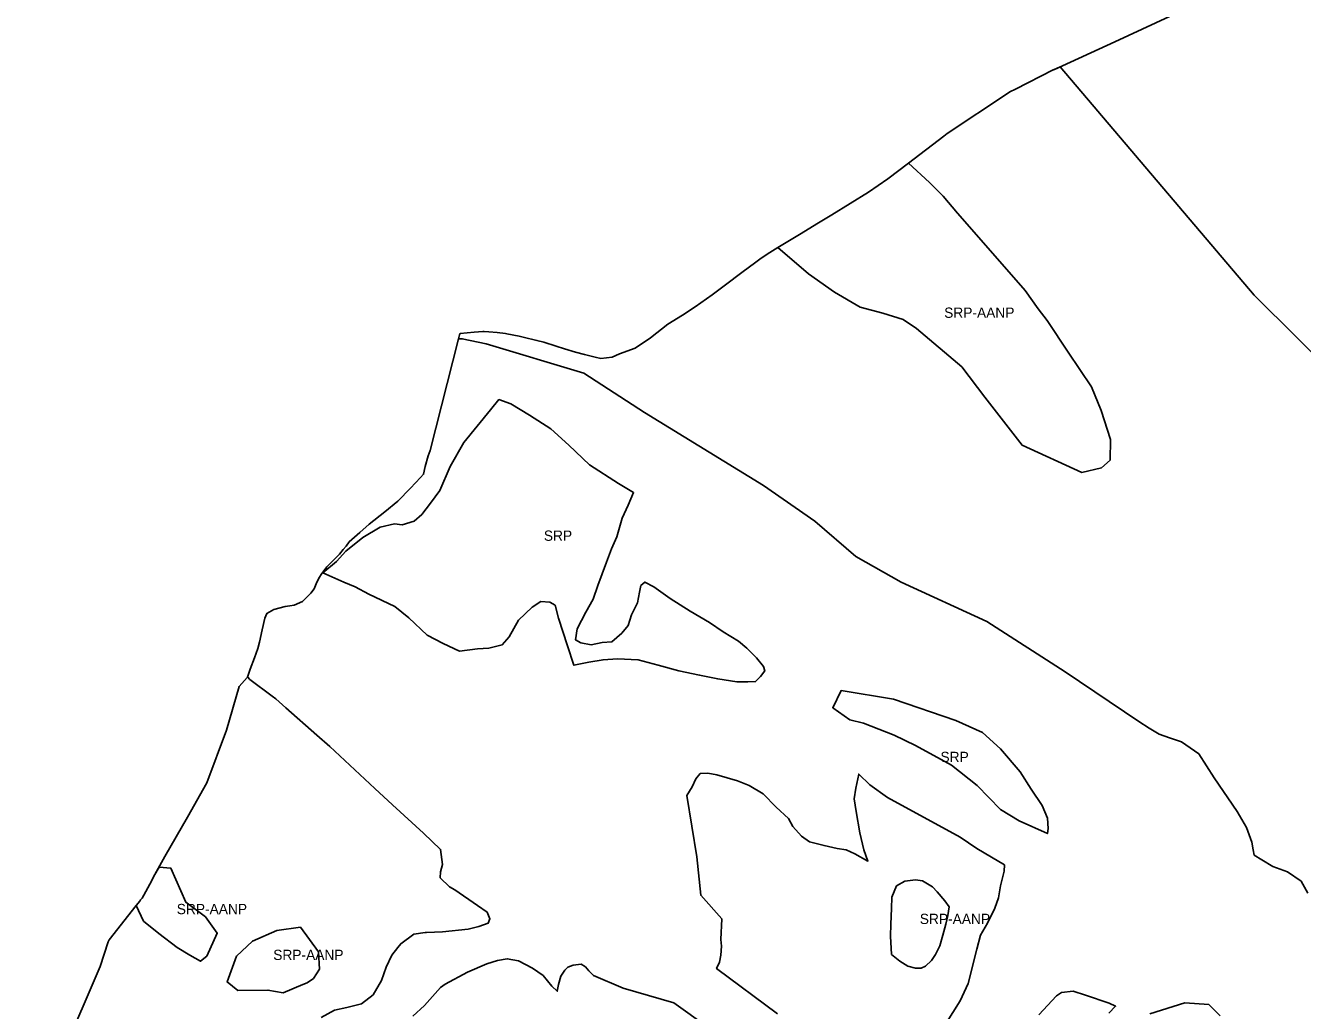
# Model space of a CAD drawing. Extents: x 598968 to 613553, y 4409678 to 4430833.
# Drawn here: x 602211 to 603701, y 4424786 to 4425936 of the extents above; entities that cross this region are included whole.
import ezdxf

# ---------------------------------------------------------------- set-up
doc = ezdxf.new("R2010")
doc.units = 0
doc.layers.add('Sòl Rústic Protegit', color=7, linetype='Continuous')
doc.layers.add('Sòl Rústic Protegit - Alt Nivell de Protecció', color=7, linetype='Continuous')

msp = doc.modelspace()

# ---------------------------------------------------------------- linework, layer by layer
at = {"layer": 'Sòl Rústic Protegit'}
for points in [[(603545.8201, 4425946.0202), (603481.9701, 4425916.7302), (603411.6801, 4425884.5102), (603410.2183, 4425883.7712), (603410.3947, 4425883.8527), (603418.3557, 4425887.5324), (603644.4825, 4425621.0352), (603844.5465, 4425422.5376)], [(603844.5465, 4425422.5376), (603644.4825, 4425621.0352), (603418.3557, 4425887.5324), (603410.3947, 4425883.8527), (603410.2183, 4425883.7712), (603366.1539, 4425861.4938), (603359.5401, 4425858.1502), (603356.6447, 4425856.2272), (603286.4169, 4425809.5868), (603282.2863, 4425806.6126), (603240.9853, 4425775.01), (603241.0551, 4425775.0098), (603265.8051, 4425752.5098), (603281.4927, 4425736.5098), (603298.5551, 4425716.5098), (603350.4301, 4425657.0098), (603377.3051, 4425626.5098), (603392.4927, 4425605.0098), (603402.9927, 4425591.5098), (603427.4927, 4425554.5098), (603454.6177, 4425514.0098), (603466.1177, 4425486.5098), (603477.0551, 4425452.5098), (603476.3677, 4425428.5098), (603466.3051, 4425419.5098), (603443.4301, 4425414.0098), (603373.6801, 4425446.0098), (603330.2427, 4425502.0098), (603303.2427, 4425537.5098), (603250.4927, 4425582.0098), (603234.9301, 4425592.5098), (603211.1177, 4425600.0098), (603184.7427, 4425607.0098), (603154.9301, 4425624.5098), (603124.4301, 4425646.0098), (603088.5511, 4425676.4602), (603076.0301, 4425668.9502), (603067.7601, 4425662.8802), (603067.5049, 4425662.9338), (603062.9217, 4425659.5356), (603046.6093, 4425647.5358), (603027.4845, 4425633.036), (603012.1097, 4425621.5362), (602992.3601, 4425607.5364), (602977.2977, 4425597.5366), (602960.4229, 4425587.0368), (602940.2357, 4425571.037), (602922.2983, 4425559.0372), (602903.6897, 4425552.6712), (602895.1401, 4425548.7502), (602882.0901, 4425546.8902), (602875.5959, 4425548.5336), (602869.4237, 4425550.0374), (602863.1437, 4425551.6846), (602852.6501, 4425554.3402), (602839.8661, 4425558.4694), (602829.7987, 4425561.5374), (602815.6737, 4425566.0374), (602807.4425, 4425568.1616), (602791.3609, 4425572.0236), (602786.8613, 4425573.0376), (602772.3659, 4425575.961), (602770.9855, 4425576.1732), (602760.9239, 4425577.5376), (602751.4863, 4425578.0376), (602745.7745, 4425578.453), (602744.3153, 4425578.516), (602734.0851, 4425577.7686), (602718.0901, 4425576.3402), (602717.2357, 4425574.5794), (602716.0693, 4425569.9966), (602716.3677, 4425570.0102), (602720.2427, 4425570.0102), (602748.2427, 4425564.0102), (602862.1177, 4425530.0102), (602933.0551, 4425484.0102), (603071.9301, 4425399.0102), (603131.8677, 4425357.0102), (603179.8049, 4425316.0102), (603232.7427, 4425286.0102), (603332.6799, 4425240.0102), (603423.9927, 4425181.5102), (603509.9299, 4425123.5102), (603521.9301, 4425115.5102), (603533.9301, 4425108.5102), (603545.8677, 4425104.5102), (603559.8677, 4425099.5102), (603579.8675, 4425085.5102), (603597.8677, 4425057.5102), (603624.8051, 4425018.5102), (603635.8049, 4424999.5102), (603641.8049, 4424982.5102), (603643.6177, 4424973.5102), (603644.8051, 4424967.5102), (603653.4301, 4424962.0102), (603666.4301, 4424954.0102), (603683.3675, 4424948.0102), (603699.3677, 4424937.0102), (603707.3677, 4424923.0102)], [(602555.4927, 4424778.0102), (602571.2427, 4424786.5102), (602585.6177, 4424789.5102), (602602.6801, 4424794.0102), (602616.4301, 4424804.5102), (602625.9925, 4424821.0102), (602631.4927, 4424836.5102), (602638.3051, 4424850.5102), (602645.2425, 4424859.5102), (602648.6177, 4424864.0102), (602663.6801, 4424875.0102), (602676.8677, 4424877.0102), (602678.6801, 4424877.0102), (602697.1801, 4424878.0102), (602727.3051, 4424881.0102), (602739.6801, 4424884.0102), (602750.6177, 4424888.0102), (602752.6801, 4424893.0102), (602749.2427, 4424901.0102), (602738.3051, 4424908.5102), (602711.5551, 4424927.0102), (602705.4301, 4424930.5102), (602694.3677, 4424941.0102), (602695.0551, 4424948.0102), (602697.1177, 4424956.5102), (602695.0551, 4424974.0102), (602675.1801, 4424993.0102), (602638.9299, 4425026.0102), (602618.3677, 4425045.0102), (602565.6801, 4425094.0102), (602550.6177, 4425107.5102), (602514.5551, 4425139.5102), (602502.6801, 4425150.0102), (602498.3049, 4425153.0102), (602472.5551, 4425172.5102), (602469.9301, 4425175.0102), (602469.6455, 4425175.3114), (602469.3669, 4425174.5428), (602460.0161, 4425164.1266), (602445.2801, 4425113.1102), (602422.1801, 4425051.7102), (602399.4801, 4425011.9102), (602373.1801, 4424965.8102), (602361.6557, 4424944.7108), (602366.5551, 4424953.5098), (602380.3051, 4424952.0098), (602397.8051, 4424912.5098), (602420.5551, 4424895.5098), (602434.4301, 4424876.5098), (602422.2427, 4424849.5098), (602414.6801, 4424843.5098), (602402.4301, 4424850.5098), (602387.4927, 4424859.5098), (602366.0551, 4424876.0098), (602348.4927, 4424890.5098), (602339.8051, 4424908.5098), (602339.7847, 4424908.5098), (602308.1801, 4424868.5102), (602307.1645, 4424866.356), (602297.8713, 4424837.5464), (602210.6239, 4424634.5486)], [(603284.4927, 4424770.0102), (603301.5549, 4424797.5102), (603310.9299, 4424817.5102), (603320.9927, 4424857.5102), (603325.1177, 4424874.0102), (603333.3051, 4424888.0102), (603342.1175, 4424905.5102), (603346.2427, 4424917.5102), (603348.6177, 4424931.5102), (603352.6801, 4424948.5102), (603353.3049, 4424956.0102), (603337.9927, 4424965.0102), (603320.9927, 4424975.0102), (603301.6177, 4424988.5102), (603216.6801, 4425034.5102), (603196.1177, 4425049.5102), (603183.1801, 4425062.0102), (603179.6801, 4425045.5102), (603177.8677, 4425033.0102), (603180.2425, 4425018.5102), (603184.3675, 4424993.5102), (603189.0551, 4424973.5102), (603193.7427, 4424960.5102), (603178.4925, 4424969.0102), (603168.4927, 4424973.5102), (603157.9301, 4424975.0102), (603142.6177, 4424978.5102), (603125.6175, 4424983.0102), (603116.1799, 4424989.5102), (603106.1801, 4425001.0102), (603100.9301, 4425010.0102), (603086.8049, 4425023.5102), (603071.5551, 4425039.0102), (603055.1177, 4425048.5102), (603041.5551, 4425054.0102), (603017.4927, 4425061.0102), (603006.9301, 4425063.0102), (602998.1177, 4425062.5102), (602992.8049, 4425056.5102), (602988.6801, 4425047.0102), (602982.3677, 4425037.0102), (602993.9927, 4424965.5102), (602998.7425, 4424920.5102), (603023.4301, 4424893.0102), (603022.0551, 4424869.0102), (603022.7427, 4424861.0102), (603022.0551, 4424850.5102), (603020.6801, 4424842.5102), (603017.2425, 4424835.0102), (603088.3051, 4424782.0102)], [(603006.8677, 4424766.5102), (602967.1177, 4424795.0102), (602908.2427, 4424812.0102), (602873.6177, 4424827.0102), (602868.1177, 4424832.5102), (602863.9927, 4424837.0102), (602859.2425, 4424840.0102), (602849.6177, 4424839.0102), (602843.4925, 4424836.5102), (602840.0551, 4424833.0102), (602835.2427, 4424826.0102), (602832.4927, 4424816.5102), (602831.1799, 4424808.5102), (602824.9927, 4424814.5102), (602814.7427, 4424827.0102), (602802.3677, 4424835.5102), (602785.9301, 4424844.0102), (602772.9301, 4424846.5102), (602761.3049, 4424844.5102), (602748.9927, 4424840.5102), (602726.3675, 4424831.0102), (602700.3677, 4424817.0102), (602694.9301, 4424813.0102), (602676.4301, 4424792.0102), (602662.7425, 4424779.5102)], [(603474.9299, 4424783.0102), (603482.8051, 4424791.0102), (603475.4927, 4424794.5102), (603447.8677, 4424804.0102), (603433.1801, 4424808.5102), (603419.6799, 4424807.0102), (603413.7425, 4424803.0102), (603393.1799, 4424781.0102)], [(603604.8051, 4424780.0102), (603591.8049, 4424793.0102), (603563.8677, 4424795.0102), (603522.8675, 4424782.0102)]]:
    msp.add_lwpolyline(points, dxfattribs=at)
for points in [[(602907.1175, 4425360.5102), (602914.0549, 4425376.0102), (602920.3051, 4425390.5102), (602902.8051, 4425401.0102), (602868.8677, 4425423.0102), (602844.8675, 4425446.0102), (602823.8675, 4425465.0102), (602798.9301, 4425481.0102), (602777.0549, 4425494.0102), (602763.1177, 4425499.0102), (602753.1177, 4425487.0102), (602722.2427, 4425449.0102), (602706.3051, 4425421.0102), (602694.3051, 4425393.0102), (602683.3049, 4425378.0102), (602673.3051, 4425365.0102), (602664.3051, 4425357.0102), (602650.3677, 4425353.0102), (602641.3675, 4425354.0102), (602624.3677, 4425350.0102), (602604.3677, 4425338.0102), (602584.4301, 4425322.0102), (602573.4301, 4425310.0102), (602557.7425, 4425297.0102), (602557.4927, 4425297.0102), (602581.9299, 4425286.0102), (602595.4927, 4425280.5102), (602611.4301, 4425272.0102), (602641.7425, 4425257.5102), (602658.1799, 4425244.5102), (602679.3677, 4425224.0102), (602697.8677, 4425214.5102), (602717.0551, 4425205.5102), (602738.2425, 4425208.0102), (602751.2427, 4425209.0102), (602766.9927, 4425213.0102), (602775.2425, 4425222.0102), (602786.1801, 4425241.5102), (602801.9301, 4425257.0102), (602812.1801, 4425263.5102), (602822.4925, 4425262.5102), (602828.6177, 4425259.0102), (602832.7427, 4425244.0102), (602842.9927, 4425211.5102), (602850.7427, 4425189.0102), (602858.3051, 4425190.5102), (602868.1177, 4425192.5102), (602884.7425, 4425195.5102), (602901.4301, 4425196.5102), (602925.4927, 4425195.5102), (602949.0549, 4425189.0102), (602973.1799, 4425182.5102), (602997.3049, 4425177.5102), (603018.5551, 4425173.0102), (603040.9301, 4425169.5102), (603053.5551, 4425169.5102), (603062.7425, 4425170.0102), (603068.4927, 4425176.0102), (603073.6801, 4425182.5102), (603071.9301, 4425187.5102), (603063.8677, 4425197.5102), (603052.4301, 4425209.0102), (603042.6801, 4425217.0102), (603024.8677, 4425228.0102), (603008.7427, 4425239.0102), (602986.3677, 4425252.0102), (602962.8677, 4425267.0102), (602943.8675, 4425280.5102), (602933.5551, 4425286.0102), (602928.9301, 4425282.0102), (602927.2427, 4425274.5102), (602924.9299, 4425262.0102), (602918.0551, 4425248.0102), (602914.0549, 4425235.5102), (602906.5551, 4425226.5102), (602895.0551, 4425216.5102), (602883.6177, 4425215.5102), (602870.9927, 4425213.0102), (602858.9301, 4425215.0102), (602852.6177, 4425218.5102), (602854.3049, 4425231.5102), (602864.6801, 4425251.0102), (602873.2425, 4425266.0102), (602878.4299, 4425282.0102), (602888.7427, 4425309.5102), (602894.4925, 4425325.0102), (602900.8049, 4425339.0102)], [(603404.3049, 4424998.5102), (603403.3049, 4425010.5102), (603397.3049, 4425025.5102), (603384.3051, 4425044.5102), (603371.3677, 4425064.5102), (603348.3675, 4425091.5102), (603327.3675, 4425110.5102), (603296.4301, 4425124.5102), (603223.4927, 4425149.5102), (603162.5551, 4425159.5102), (603152.6801, 4425139.5102), (603172.5549, 4425125.5102), (603188.5549, 4425121.5102), (603224.4927, 4425107.5102), (603249.4927, 4425095.5102), (603291.4299, 4425072.5102), (603321.4299, 4425048.5102), (603348.3675, 4425020.5102), (603370.3677, 4425007.5102), (603403.3049, 4424992.5102)], [(603255.8677, 4424835.5102), (603249.3677, 4424835.5102), (603240.5551, 4424838.0102), (603231.1801, 4424843.5102), (603221.1801, 4424851.5102), (603219.9927, 4424873.0102), (603220.6177, 4424887.0102), (603221.1801, 4424905.0102), (603221.7427, 4424918.5102), (603227.0549, 4424931.5102), (603237.0551, 4424937.0102), (603249.3677, 4424938.5102), (603257.6177, 4424937.5102), (603269.3675, 4424930.5102), (603274.6801, 4424924.5102), (603283.4301, 4424914.0102), (603288.7427, 4424907.0102), (603286.9927, 4424897.0102), (603284.6177, 4424887.0102), (603281.1177, 4424874.0102), (603277.6177, 4424861.5102), (603272.8675, 4424851.5102), (603268.1801, 4424844.5102), (603261.1177, 4424838.0102)], [(602534.1801, 4424816.5098), (602511.4301, 4424806.5098), (602493.4301, 4424810.0098), (602458.3051, 4424809.5098), (602445.9301, 4424819.5098), (602456.7427, 4424849.5098), (602475.4927, 4424867.0098), (602503.9927, 4424879.5098), (602531.3677, 4424883.5098), (602552.4927, 4424854.5098), (602553.5551, 4424834.5098), (602546.8051, 4424823.5098), (602539.2427, 4424818.5098)]]:
    msp.add_lwpolyline(points, close=True, dxfattribs=at)
at = {"layer": 'Sòl Rústic Protegit - Alt Nivell de Protecció'}
for points in [[(603088.5511, 4425676.4602), (603124.4301, 4425646.0098), (603154.9301, 4425624.5098), (603184.7427, 4425607.0098), (603211.1177, 4425600.0098), (603234.9301, 4425592.5098), (603250.4927, 4425582.0098), (603303.2427, 4425537.5098), (603330.2427, 4425502.0098), (603373.6801, 4425446.0098), (603443.4301, 4425414.0098), (603466.3051, 4425419.5098), (603476.3677, 4425428.5098), (603477.0551, 4425452.5098), (603466.1177, 4425486.5098), (603454.6177, 4425514.0098), (603427.4927, 4425554.5098), (603402.9927, 4425591.5098), (603392.4927, 4425605.0098), (603377.3051, 4425626.5098), (603350.4301, 4425657.0098), (603298.5551, 4425716.5098), (603281.4927, 4425736.5098), (603265.8051, 4425752.5098), (603241.0551, 4425775.0098), (603240.9853, 4425775.01), (603217.2001, 4425756.8102), (603194.3601, 4425741.0002), (603151.7245, 4425714.8556), (603136.0975, 4425705.273), (603114.1101, 4425691.7902)], [(602907.1175, 4425360.5102), (602900.8049, 4425339.0102), (602894.4925, 4425325.0102), (602888.7427, 4425309.5102), (602878.4299, 4425282.0102), (602873.2425, 4425266.0102), (602864.6801, 4425251.0102), (602854.3049, 4425231.5102), (602852.6177, 4425218.5102), (602858.9301, 4425215.0102), (602870.9927, 4425213.0102), (602883.6177, 4425215.5102), (602895.0551, 4425216.5102), (602906.5551, 4425226.5102), (602914.0549, 4425235.5102), (602918.0551, 4425248.0102), (602924.9299, 4425262.0102), (602927.2427, 4425274.5102), (602928.9301, 4425282.0102), (602933.5551, 4425286.0102), (602943.8675, 4425280.5102), (602962.8677, 4425267.0102), (602986.3677, 4425252.0102), (603008.7427, 4425239.0102), (603024.8677, 4425228.0102), (603042.6801, 4425217.0102), (603052.4301, 4425209.0102), (603063.8677, 4425197.5102), (603071.9301, 4425187.5102), (603073.6801, 4425182.5102), (603068.4927, 4425176.0102), (603062.7425, 4425170.0102), (603053.5551, 4425169.5102), (603040.9301, 4425169.5102), (603018.5551, 4425173.0102), (602997.3049, 4425177.5102), (602973.1799, 4425182.5102), (602949.0549, 4425189.0102), (602925.4927, 4425195.5102), (602901.4301, 4425196.5102), (602884.7425, 4425195.5102), (602868.1177, 4425192.5102), (602858.3051, 4425190.5102), (602850.7427, 4425189.0102), (602842.9927, 4425211.5102), (602832.7427, 4425244.0102), (602828.6177, 4425259.0102), (602822.4925, 4425262.5102), (602812.1801, 4425263.5102), (602801.9301, 4425257.0102), (602786.1801, 4425241.5102), (602775.2425, 4425222.0102), (602766.9927, 4425213.0102), (602751.2427, 4425209.0102), (602738.2425, 4425208.0102), (602717.0551, 4425205.5102), (602697.8677, 4425214.5102), (602679.3677, 4425224.0102), (602658.1799, 4425244.5102), (602641.7425, 4425257.5102), (602611.4301, 4425272.0102), (602595.4927, 4425280.5102), (602581.9299, 4425286.0102), (602557.4927, 4425297.0102), (602557.7425, 4425297.0102), (602573.4301, 4425310.0102), (602584.4301, 4425322.0102), (602604.3677, 4425338.0102), (602624.3677, 4425350.0102), (602641.3675, 4425354.0102), (602650.3677, 4425353.0102), (602664.3051, 4425357.0102), (602673.3051, 4425365.0102), (602683.3049, 4425378.0102), (602694.3051, 4425393.0102), (602706.3051, 4425421.0102), (602722.2427, 4425449.0102), (602753.1177, 4425487.0102), (602763.1177, 4425499.0102), (602777.0549, 4425494.0102), (602798.9301, 4425481.0102), (602823.8675, 4425465.0102), (602844.8675, 4425446.0102), (602868.8677, 4425423.0102), (602902.8051, 4425401.0102), (602920.3051, 4425390.5102), (602914.0549, 4425376.0102)], [(603404.3049, 4424998.5102), (603403.3049, 4424992.5102), (603370.3677, 4425007.5102), (603348.3675, 4425020.5102), (603321.4299, 4425048.5102), (603291.4299, 4425072.5102), (603249.4927, 4425095.5102), (603224.4927, 4425107.5102), (603188.5549, 4425121.5102), (603172.5549, 4425125.5102), (603152.6801, 4425139.5102), (603162.5551, 4425159.5102), (603223.4927, 4425149.5102), (603296.4301, 4425124.5102), (603327.3675, 4425110.5102), (603348.3675, 4425091.5102), (603371.3677, 4425064.5102), (603384.3051, 4425044.5102), (603397.3049, 4425025.5102), (603403.3049, 4425010.5102)], [(602339.7847, 4424908.5098), (602339.8051, 4424908.5098), (602348.4927, 4424890.5098), (602366.0551, 4424876.0098), (602387.4927, 4424859.5098), (602402.4301, 4424850.5098), (602414.6801, 4424843.5098), (602422.2427, 4424849.5098), (602434.4301, 4424876.5098), (602420.5551, 4424895.5098), (602397.8051, 4424912.5098), (602380.3051, 4424952.0098), (602366.5551, 4424953.5098), (602361.6557, 4424944.7108), (602355.5361, 4424933.507), (602348.5117, 4424920.6466), (602346.5801, 4424917.1102), (602344.9691, 4424915.0714), (602343.9793, 4424913.8186)], [(603255.8677, 4424835.5102), (603261.1177, 4424838.0102), (603268.1801, 4424844.5102), (603272.8675, 4424851.5102), (603277.6177, 4424861.5102), (603281.1177, 4424874.0102), (603284.6177, 4424887.0102), (603286.9927, 4424897.0102), (603288.7427, 4424907.0102), (603283.4301, 4424914.0102), (603274.6801, 4424924.5102), (603269.3675, 4424930.5102), (603257.6177, 4424937.5102), (603249.3677, 4424938.5102), (603237.0551, 4424937.0102), (603227.0549, 4424931.5102), (603221.7427, 4424918.5102), (603221.1801, 4424905.0102), (603220.6177, 4424887.0102), (603219.9927, 4424873.0102), (603221.1801, 4424851.5102), (603231.1801, 4424843.5102), (603240.5551, 4424838.0102), (603249.3677, 4424835.5102)], [(602534.1801, 4424816.5098), (602539.2427, 4424818.5098), (602546.8051, 4424823.5098), (602553.5551, 4424834.5098), (602552.4927, 4424854.5098), (602531.3677, 4424883.5098), (602503.9927, 4424879.5098), (602475.4927, 4424867.0098), (602456.7427, 4424849.5098), (602445.9301, 4424819.5098), (602458.3051, 4424809.5098), (602493.4301, 4424810.0098), (602511.4301, 4424806.5098)]]:
    msp.add_lwpolyline(points, close=True, dxfattribs=at)
for points in [[(603707.3677, 4424923.0102), (603699.3677, 4424937.0102), (603683.3675, 4424948.0102), (603666.4301, 4424954.0102), (603653.4301, 4424962.0102), (603644.8051, 4424967.5102), (603643.6177, 4424973.5102), (603641.8049, 4424982.5102), (603635.8049, 4424999.5102), (603624.8051, 4425018.5102), (603597.8677, 4425057.5102), (603579.8675, 4425085.5102), (603559.8677, 4425099.5102), (603545.8677, 4425104.5102), (603533.9301, 4425108.5102), (603521.9301, 4425115.5102), (603509.9299, 4425123.5102), (603423.9927, 4425181.5102), (603332.6799, 4425240.0102), (603232.7427, 4425286.0102), (603179.8049, 4425316.0102), (603131.8677, 4425357.0102), (603071.9301, 4425399.0102), (602933.0551, 4425484.0102), (602862.1177, 4425530.0102), (602748.2427, 4425564.0102), (602720.2427, 4425570.0102), (602716.3677, 4425570.0102), (602716.0693, 4425569.9966), (602682.8631, 4425439.5392), (602680.7381, 4425433.5394), (602677.0511, 4425421.0396), (602675.1135, 4425412.0396), (602671.4261, 4425408.0396), (602660.1137, 4425395.5398), (602645.1141, 4425380.54), (602630.0517, 4425368.0402), (602611.8643, 4425353.5404), (602600.9269, 4425344.0406), (602594.5521, 4425338.5406), (602588.4271, 4425333.0408), (602584.8647, 4425328.0408), (602581.4897, 4425324.0408), (602577.1773, 4425318.541), (602568.4899, 4425310.041), (602562.4277, 4425304.0412), (602556.4903, 4425296.0412), (602552.8027, 4425290.5412), (602549.6779, 4425284.0414), (602547.3655, 4425278.0414), (602543.4283, 4425273.0414), (602538.6783, 4425268.0416), (602533.9283, 4425263.5416), (602523.9907, 4425259.0416), (602519.1157, 4425258.5418), (602513.6157, 4425257.5418), (602500.6159, 4425254.0418), (602492.3659, 4425249.5418), (602489.8035, 4425244.042), (602486.6789, 4425230.542), (602483.7413, 4425216.0422), (602481.9289, 4425208.5424), (602477.8669, 4425197.5424), (602472.9919, 4425184.5426), (602469.6455, 4425175.3114), (602469.9301, 4425175.0102), (602472.5551, 4425172.5102), (602498.3049, 4425153.0102), (602502.6801, 4425150.0102), (602514.5551, 4425139.5102), (602550.6177, 4425107.5102), (602565.6801, 4425094.0102), (602618.3677, 4425045.0102), (602638.9299, 4425026.0102), (602675.1801, 4424993.0102), (602695.0551, 4424974.0102), (602697.1177, 4424956.5102), (602695.0551, 4424948.0102), (602694.3677, 4424941.0102), (602705.4301, 4424930.5102), (602711.5551, 4424927.0102), (602738.3051, 4424908.5102), (602749.2427, 4424901.0102), (602752.6801, 4424893.0102), (602750.6177, 4424888.0102), (602739.6801, 4424884.0102), (602727.3051, 4424881.0102), (602697.1801, 4424878.0102), (602678.6801, 4424877.0102), (602676.8677, 4424877.0102), (602663.6801, 4424875.0102), (602648.6177, 4424864.0102), (602645.2425, 4424859.5102), (602638.3051, 4424850.5102), (602631.4927, 4424836.5102), (602625.9925, 4424821.0102), (602616.4301, 4424804.5102), (602602.6801, 4424794.0102), (602585.6177, 4424789.5102), (602571.2427, 4424786.5102), (602555.4927, 4424778.0102)], [(603088.3051, 4424782.0102), (603017.2425, 4424835.0102), (603020.6801, 4424842.5102), (603022.0551, 4424850.5102), (603022.7427, 4424861.0102), (603022.0551, 4424869.0102), (603023.4301, 4424893.0102), (602998.7425, 4424920.5102), (602993.9927, 4424965.5102), (602982.3677, 4425037.0102), (602988.6801, 4425047.0102), (602992.8049, 4425056.5102), (602998.1177, 4425062.5102), (603006.9301, 4425063.0102), (603017.4927, 4425061.0102), (603041.5551, 4425054.0102), (603055.1177, 4425048.5102), (603071.5551, 4425039.0102), (603086.8049, 4425023.5102), (603100.9301, 4425010.0102), (603106.1801, 4425001.0102), (603116.1799, 4424989.5102), (603125.6175, 4424983.0102), (603142.6177, 4424978.5102), (603157.9301, 4424975.0102), (603168.4927, 4424973.5102), (603178.4925, 4424969.0102), (603193.7427, 4424960.5102), (603189.0551, 4424973.5102), (603184.3675, 4424993.5102), (603180.2425, 4425018.5102), (603177.8677, 4425033.0102), (603179.6801, 4425045.5102), (603183.1801, 4425062.0102), (603196.1177, 4425049.5102), (603216.6801, 4425034.5102), (603301.6177, 4424988.5102), (603320.9927, 4424975.0102), (603337.9927, 4424965.0102), (603353.3049, 4424956.0102), (603352.6801, 4424948.5102), (603348.6177, 4424931.5102), (603346.2427, 4424917.5102), (603342.1175, 4424905.5102), (603333.3051, 4424888.0102), (603325.1177, 4424874.0102), (603320.9927, 4424857.5102), (603310.9299, 4424817.5102), (603301.5549, 4424797.5102), (603284.4927, 4424770.0102)], [(602662.7425, 4424779.5102), (602676.4301, 4424792.0102), (602694.9301, 4424813.0102), (602700.3677, 4424817.0102), (602726.3675, 4424831.0102), (602748.9927, 4424840.5102), (602761.3049, 4424844.5102), (602772.9301, 4424846.5102), (602785.9301, 4424844.0102), (602802.3677, 4424835.5102), (602814.7427, 4424827.0102), (602824.9927, 4424814.5102), (602831.1799, 4424808.5102), (602832.4927, 4424816.5102), (602835.2427, 4424826.0102), (602840.0551, 4424833.0102), (602843.4925, 4424836.5102), (602849.6177, 4424839.0102), (602859.2425, 4424840.0102), (602863.9927, 4424837.0102), (602868.1177, 4424832.5102), (602873.6177, 4424827.0102), (602908.2427, 4424812.0102), (602967.1177, 4424795.0102), (603006.8677, 4424766.5102)], [(603393.1799, 4424781.0102), (603413.7425, 4424803.0102), (603419.6799, 4424807.0102), (603433.1801, 4424808.5102), (603447.8677, 4424804.0102), (603475.4927, 4424794.5102), (603482.8051, 4424791.0102), (603474.9299, 4424783.0102)], [(603522.8675, 4424782.0102), (603563.8677, 4424795.0102), (603591.8049, 4424793.0102), (603604.8051, 4424780.0102)]]:
    msp.add_lwpolyline(points, dxfattribs=at)

# ---------------------------------------------------------------- texts
at = {"layer": 'Sòl Rústic Protegit'}
for p in [(602815.5864, 4425334.2602), (603278.4925, 4425076.0102)]:
    msp.add_text('SRP', height=12, dxfattribs=at).set_placement(p)
at = {"layer": 'Sòl Rústic Protegit - Alt Nivell de Protecció'}
for p in [(603282.8031, 4425594.5099), (602387.1074, 4424898.5098), (603254.3677, 4424887.0102), (602499.7426, 4424845.0098)]:
    msp.add_text('SRP-AANP', height=12, dxfattribs=at).set_placement(p)

doc.saveas('drawing.dxf')
